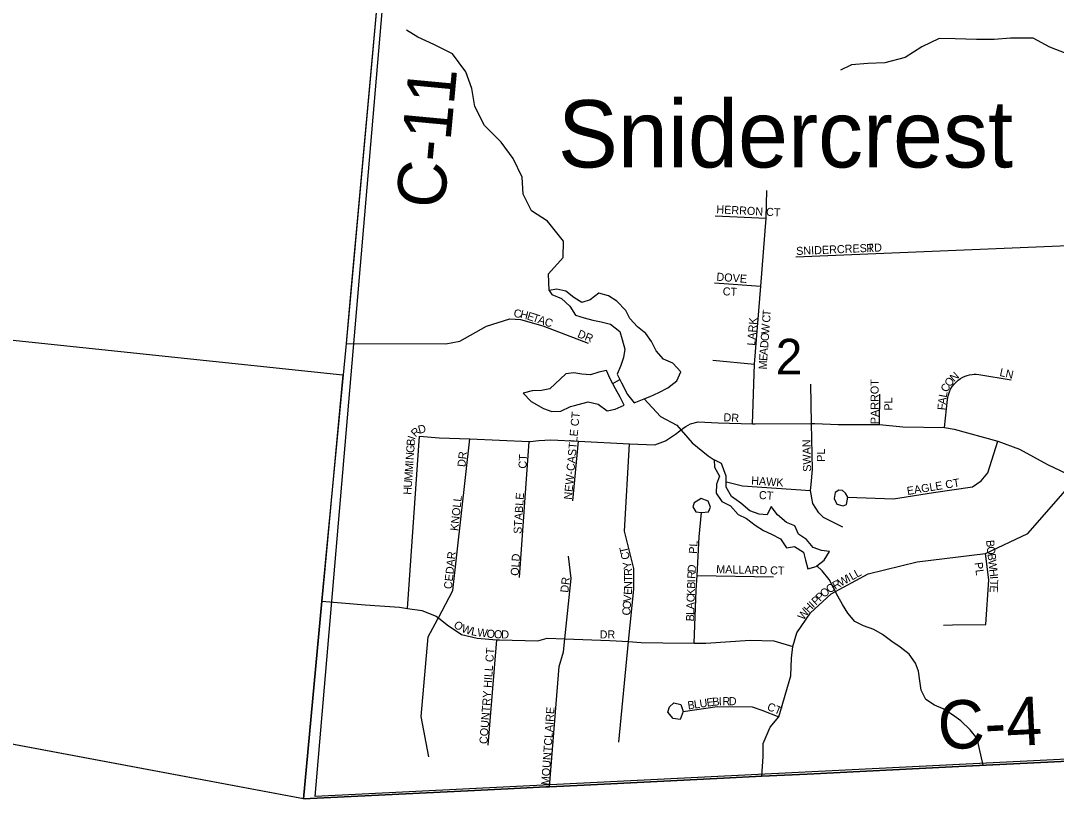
# Model space of a CAD drawing. Extents: x 0 to 1064, y 0 to 440.
# Drawn here: x 109.29 to 128.73, y 84.37 to 98.99 of the extents above; entities that cross this region are included whole.
import ezdxf

# ---------------------------------------------------------------- set-up
doc = ezdxf.new("R2010")
doc.units = 0
for name, color, linetype in [('GM_X_Adjacent_County', 7, 'Continuous'), ('GM_X_Corporation', 7, 'Continuous'), ('GM_X_County', 7, 'Continuous'), ('GM_X_County_Road', 7, 'Continuous'), ('GM_X_County_Road_Text', 7, 'Continuous'), ('GM_X_Minor_Lake', 7, 'Continuous'), ('GM_X_Minor_River', 7, 'Continuous'), ('GM_X_Section', 7, 'Continuous'), ('GM_X_Section_Text', 7, 'Continuous'), ('GM_X_Township_Subdivision', 7, 'Continuous'), ('GM_X_Township_Subdivision_Text', 7, 'Continuous'), ('GM_X_Unincorporated_Text', 7, 'Continuous')]:
    doc.layers.add(name, color=color, linetype=linetype)

msp = doc.modelspace()

# ---------------------------------------------------------------- linework, layer by layer
at = {"layer": 'GM_X_Adjacent_County'}
msp.add_lwpolyline([(114.625, 84.372), (106.874, 85.828)], dxfattribs=at)
at = {"layer": 'GM_X_Corporation'}
msp.add_lwpolyline([(108.003, 93.115), (115.336, 92.344), (114.596, 84.378), (99.972, 87.124)], dxfattribs=at)
at = {"layer": 'GM_X_County'}
msp.add_lwpolyline([(141.857, 84.529), (138.266, 84.752), (131.121, 85.196), (126.778, 84.981), (124.051, 84.846), (123.202, 84.804), (122.48, 84.768), (119.866, 84.639), (119.218, 84.606), (119.149, 84.603), (118.431, 84.568), (117.68, 84.53), (116.13, 84.454), (115.234, 84.409), (114.596, 84.378), (114.941, 88.092), (115.403, 92.931), (116.087, 100.458), (116.23, 101.992), (116.781, 107.949), (116.944, 109.707)], dxfattribs=at)
at = {"layer": 'GM_X_County_Road'}
for points in [[(115.481, 93.786), (116.087, 100.458), (116.164, 101.283)], [(114.596, 84.378), (114.941, 88.092), (115.403, 92.931), (115.481, 93.786)], [(114.596, 84.378), (115.234, 84.409), (116.13, 84.454), (117.68, 84.53), (118.431, 84.567), (119.149, 84.603), (119.218, 84.606), (119.866, 84.639), (122.48, 84.768), (123.202, 84.804), (124.051, 84.846), (126.778, 84.981), (131.121, 85.196)]]:
    msp.add_lwpolyline(points, dxfattribs=at)
at = {"layer": 'GM_X_Minor_Lake'}
for points in [[(120.992, 91.894), (121.106, 91.935), (121.27, 92.008), (121.435, 92.099), (121.605, 92.233), (121.678, 92.397), (121.532, 92.561), (121.355, 92.64), (121.216, 92.792), (121.13, 92.968), (121.021, 93.12), (120.869, 93.247), (120.723, 93.399), (120.65, 93.551), (120.48, 93.727), (120.322, 93.824), (120.139, 93.879), (119.981, 93.751), (119.823, 93.703), (119.671, 93.794), (119.519, 93.915), (119.355, 93.952), (119.209, 93.928)], [(119.209, 93.928), (119.258, 93.849), (119.44, 93.776), (119.598, 93.63), (119.702, 93.466), (119.866, 93.411), (120.03, 93.369), (120.188, 93.338), (120.358, 93.296), (120.535, 93.156), (120.577, 93.004), (120.632, 92.822), (120.602, 92.67), (120.553, 92.518), (120.486, 92.354), (120.536, 92.252)], [(120.285, 92.421), (120.139, 92.391), (119.987, 92.342), (119.823, 92.354), (119.671, 92.378), (119.519, 92.36), (119.221, 92.081), (119.063, 92.05), (118.887, 92.044), (118.723, 91.996), (118.869, 91.844), (119.1, 91.71), (119.258, 91.656), (119.428, 91.662), (119.611, 91.747), (119.687, 91.769)], [(119.687, 91.769), (119.939, 91.838), (120.127, 91.789), (120.298, 91.668), (120.45, 91.698), (120.614, 91.771), (120.541, 91.923), (120.456, 92.081), (120.352, 92.269), (120.285, 92.421)], [(120.536, 92.252), (120.565, 92.19), (120.681, 91.971), (120.802, 91.82), (120.992, 91.894)], [(122.304, 90.745), (122.316, 90.611), (122.407, 90.441), (122.353, 90.289), (122.347, 90.119), (122.45, 89.961), (122.614, 89.882), (122.76, 89.718), (122.912, 89.645), (123.076, 89.517), (123.234, 89.42), (123.386, 89.353), (123.55, 89.262), (123.666, 89.092), (123.818, 89.116), (123.982, 89.013), (124.019, 88.861), (124.067, 88.697), (124.219, 88.746), (124.236, 88.758)], [(124.236, 88.758), (124.371, 88.861), (124.475, 89.025), (124.323, 89.043), (124.165, 89.098), (124.043, 89.25), (123.891, 89.353), (123.824, 89.505), (123.666, 89.572), (123.496, 89.712), (123.38, 89.87), (123.301, 89.712), (123.149, 89.724), (122.979, 89.791), (122.809, 89.93), (122.632, 90.058), (122.529, 90.234), (122.535, 90.441), (122.444, 90.677), (122.304, 90.745)]]:
    msp.add_lwpolyline(points, dxfattribs=at)
at = {"layer": 'GM_X_Minor_River'}
for points in [[(119.209, 93.928), (119.197, 94.237), (119.47, 94.547), (119.477, 94.851), (119.179, 95.228), (118.875, 95.422), (118.723, 95.738), (118.704, 96.054), (118.534, 96.406), (118.309, 96.71), (117.993, 97.026), (117.816, 97.384), (117.756, 97.718), (117.646, 98.034), (117.391, 98.368), (117.044, 98.545), (116.74, 98.684), (116.533, 98.812)], [(128.918, 98.375), (128.608, 98.496), (128.298, 98.666), (127.872, 98.666), (127.562, 98.642), (127.234, 98.642), (126.833, 98.654), (126.529, 98.66), (126.206, 98.502), (125.896, 98.302), (125.513, 98.204), (125.191, 98.186), (124.887, 98.162), (124.68, 98.065)], [(120.403, 92.177), (120.536, 92.252)], [(120.992, 91.894), (121.301, 91.558), (121.605, 91.4), (121.891, 91.066), (122.195, 90.823), (122.304, 90.745)], [(127.355, 85.014), (127.283, 85.344), (127.244, 85.515), (127.113, 85.676), (126.939, 85.844), (126.783, 85.956), (126.609, 86.069), (126.446, 86.139), (126.278, 86.246), (126.196, 86.424), (126.168, 86.595), (126.141, 86.778), (126.089, 86.931), (125.971, 87.097), (125.797, 87.228), (125.64, 87.335), (125.466, 87.466), (125.304, 87.56), (125.11, 87.631), (124.948, 87.713), (124.817, 87.868), (124.716, 88.028), (124.628, 88.188), (124.545, 88.342), (124.463, 88.501), (124.332, 88.662), (124.236, 88.758)]]:
    msp.add_lwpolyline(points, dxfattribs=at)
at = {"layer": 'GM_X_Section'}
msp.add_lwpolyline([(116.187, 100.532), (132.734, 101.407), (131.202, 85.239), (114.813, 84.422), (116.183, 100.489)], close=True, dxfattribs=at)
at = {"layer": 'GM_X_Township_Subdivision'}
for points in [[(123.024, 91.423), (123.065, 92.546), (123.18, 94.007), (123.282, 95.285), (123.293, 95.802)], [(122.327, 95.33), (123.282, 95.285)], [(123.839, 94.556), (132.115, 94.904)], [(122.311, 94.068), (123.18, 94.007)], [(115.403, 92.931), (117.266, 92.923), (117.534, 92.973), (118.031, 93.255), (118.471, 93.393), (118.671, 93.383), (119.088, 93.26), (119.939, 92.94)], [(122.284, 92.617), (123.065, 92.546)], [(123.202, 84.804), (123.224, 85.176), (123.229, 85.417), (123.359, 85.729), (123.523, 85.922), (123.745, 86.69), (123.759, 87.022), (123.786, 87.239), (123.856, 87.498), (124.115, 87.875), (124.504, 88.228), (125.198, 88.605), (126.116, 88.829), (127.402, 88.99), (128.197, 89.361), (128.994, 90.271), (129.054, 90.428), (129.071, 90.471), (129.163, 90.696), (129.242, 90.936), (129.271, 91.301), (129.368, 92.511)], [(124.724, 89.485), (124.357, 89.664), (124.274, 89.753), (124.162, 89.924), (124.115, 90.171), (124.127, 90.283), (124.151, 90.565), (124.134, 91.43), (124.12, 92.17)], [(126.634, 91.354), (126.691, 91.88), (126.7, 91.948), (126.723, 92.023), (126.747, 92.074), (126.778, 92.123), (126.811, 92.167), (126.848, 92.203), (126.891, 92.245), (126.935, 92.276), (126.974, 92.297), (127.02, 92.317), (127.056, 92.332), (127.098, 92.342), (127.149, 92.351), (127.19, 92.356), (127.227, 92.358), (127.274, 92.352), (127.883, 92.246)], [(125.41, 91.407), (125.417, 91.978)], [(121.775, 91.37), (121.864, 91.422), (122.005, 91.46), (122.382, 91.439), (123.024, 91.423), (123.077, 91.422), (124.134, 91.43), (124.198, 91.43), (124.633, 91.413), (125.41, 91.407), (125.849, 91.369), (126.634, 91.354), (126.814, 91.321), (127.635, 91.095), (128.038, 90.945), (128.565, 90.659), (129.053, 90.428)], [(116.547, 87.957), (116.773, 91.188), (117.142, 91.162), (117.719, 91.138), (118.83, 91.091), (118.849, 91.091), (119.014, 91.109), (119.241, 91.124), (119.759, 91.095), (120.72, 91.049), (121.193, 91.027), (121.393, 91.104), (121.582, 91.227), (121.746, 91.354), (121.775, 91.37)], [(116.948, 85.172), (116.807, 85.925), (116.936, 87.42), (117.113, 87.75), (117.128, 87.778), (117.402, 88.29), (117.719, 91.138)], [(118.652, 88.54), (118.83, 91.091)], [(119.656, 89.979), (119.759, 91.095)], [(120.515, 85.442), (120.701, 87.333), (120.797, 88.315), (120.797, 88.704), (120.621, 89.41), (120.72, 91.049)], [(124.816, 90.046), (124.772, 90.118), (124.717, 90.173), (124.645, 90.176), (124.576, 90.13), (124.563, 90.018), (124.61, 89.911), (124.73, 89.882), (124.792, 89.909), (124.816, 90.043), (125.675, 90.012), (126.428, 90.135), (127.158, 90.241), (127.323, 90.352), (127.446, 90.503), (127.635, 91.095)], [(122.537, 90.331), (122.836, 90.261), (124.115, 90.171)], [(121.931, 87.306), (121.971, 88.296), (121.986, 88.576), (122.025, 89.303), (122.072, 89.757), (122.198, 89.77), (122.24, 89.86), (122.193, 89.968), (122.062, 90.018), (121.932, 89.936), (121.904, 89.863), (121.965, 89.771), (122.072, 89.76)], [(119.218, 84.606), (119.396, 86.867), (119.479, 87.138), (119.504, 87.385), (119.62, 88.515), (119.573, 88.939)], [(126.612, 87.644), (126.784, 87.647), (127.408, 87.654), (127.461, 88.496), (127.402, 88.99)], [(121.986, 88.576), (123.421, 88.549)], [(114.941, 88.092), (115.754, 88.021), (116.4, 87.978), (116.547, 87.957), (116.819, 87.915), (117.089, 87.809), (117.128, 87.778), (117.291, 87.65), (117.56, 87.467), (117.854, 87.397), (118.223, 87.369), (118.273, 87.365), (118.996, 87.35), (119.173, 87.397), (119.504, 87.385), (120.35, 87.353), (120.701, 87.333), (120.935, 87.318), (121.343, 87.313)], [(118.066, 85.389), (118.223, 87.369)], [(121.343, 87.313), (121.931, 87.306), (122.15, 87.303), (122.985, 87.363), (123.427, 87.345), (123.786, 87.239)], [(121.723, 86.019), (121.669, 85.871), (121.535, 85.89), (121.437, 86.008), (121.469, 86.106), (121.551, 86.183), (121.678, 86.15), (121.726, 86.022), (122.364, 86.112), (123.018, 86.106), (123.2, 86.047), (123.523, 85.922)]]:
    msp.add_lwpolyline(points, dxfattribs=at)

# ---------------------------------------------------------------- texts
at = {"layer": 'GM_X_County_Road_Text'}
for s, rotation, p in [('C-11', 84.6588, (117.236, 95.447)), ('C-4', 2.8347, (126.525, 85.303))]:
    msp.add_text(s, height=0.9091, rotation=rotation, dxfattribs=at).set_placement(p)
at = {"layer": 'GM_X_Section_Text'}
msp.add_text('2', height=0.67, rotation=0, dxfattribs=at).set_placement((123.463, 92.349))
at = {"layer": 'GM_X_Township_Subdivision_Text'}
for s, height, rotation, p in [('HERRON CT', 0.1515, 357.0632, (122.345, 95.378)), ('SNIDERCREST', 0.15152, 2.4639, (123.849, 94.592)), ('RD', 0.1515, 3.011, (125.168, 94.645)), ('DOVE', 0.1515, 355.6034, (122.345, 94.112)), ('CT', 0.1515, 356.8225, (122.464, 93.838)), ('C', 0.152, 357.8137, (118.542, 93.419)), ('H', 0.152, 346.5893, (118.654, 93.415)), ('T', 0.152, 85.5578, (123.365, 93.438)), ('E', 0.152, 341.7724, (118.78, 93.385)), ('T', 0.152, 341.5694, (118.881, 93.352)), ('A', 0.152, 341.5651, (118.983, 93.318)), ('C', 0.152, 341.5831, (119.109, 93.276)), ('LARK', 0.1515, 85.4887, (123.075, 92.886)), ('C', 0.152, 85.5562, (123.356, 93.318)), ('DR', 0.1515, 337.6202, (119.727, 93.056)), ('W', 0.152, 85.5644, (123.339, 93.105)), ('D', 0.152, 85.5594, (123.319, 92.839)), ('O', 0.152, 85.5376, (123.329, 92.972)), ('A', 0.152, 85.6248, (123.308, 92.707)), ('M', 0.152, 87.887, (123.295, 92.442)), ('E', 0.152, 86.0623, (123.301, 92.6)), ('N', 0.152, 41.659, (126.812, 92.203)), ('LN', 0.1515, 347.4648, (127.656, 92.324)), ('PARROT', 0.1515, 90, (125.395, 91.417)), ('C', 0.152, 63.9562, (126.686, 92.003)), ('O', 0.152, 51.7396, (126.734, 92.103)), ('L', 0.152, 79.9762, (126.671, 91.908)), ('PL', 0.1515, 90, (125.652, 91.67)), ('F', 0.152, 84.39, (126.648, 91.673)), ('A', 0.152, 84.417, (126.659, 91.779)), ('NEW-CASTLE CT', 0.15152, 84.8055, (119.635, 89.993)), ('DR', 0.1515, 356.9776, (122.478, 91.472)), ('D', 0.152, 14.3643, (116.768, 91.234)), ('I', 0.152, 71.8213, (116.688, 91.115)), ('R', 0.152, 43.0928, (116.698, 91.162)), ('G', 0.152, 86.1856, (116.673, 90.872)), ('B', 0.152, 86.1856, (116.681, 91.005)), ('SWAN', 0.1515, 91.3355, (124.128, 90.524)), ('N', 0.152, 86.1856, (116.664, 90.739)), ('DR', 0.1515, 83.9877, (117.635, 90.606)), ('CT', 0.1515, 86.8222, (118.781, 90.578)), ('PL', 0.1515, 90, (124.386, 90.71)), ('M', 0.152, 86.1856, (116.649, 90.513)), ('I', 0.152, 86.1856, (116.659, 90.672)), ('M', 0.152, 86.1856, (116.638, 90.353)), ('HAWK', 0.1515, 356.0061, (122.998, 90.285)), ('H', 0.152, 86.1856, (116.62, 90.087)), ('U', 0.152, 86.1856, (116.629, 90.22)), ('EAGLE CT', 0.1515, 9.4602, (125.938, 90.085)), ('KNOLL', 0.1515, 83.9904, (117.501, 89.406)), ('STABLE', 0.1515, 86.3089, (118.688, 89.352)), ('CT', 0.1515, 356.8222, (123.144, 90.012)), ('T', 0.152, 102.711, (120.7, 89.008)), ('PL', 0.1515, 86.4254, (121.981, 88.978)), ('B', 0.152, 276.1793, (127.411, 89.233)), ('O', 0.152, 276.1761, (127.424, 89.114)), ('CEDAR', 0.1515, 83.9287, (117.381, 88.313)), ('OLD', 0.1515, 86.0569, (118.635, 88.565)), ('C', 0.152, 102.7225, (120.726, 88.891)), ('B', 0.152, 276.1552, (127.439, 88.981)), ('W', 0.152, 276.1718, (127.452, 88.862)), ('Y', 0.152, 100.6702, (120.761, 88.715)), ('R', 0.152, 91.6147, (120.767, 88.569)), ('D', 0.152, 86.2492, (121.958, 88.629)), ('MALLARD CT', 0.1515, 358.7277, (122.344, 88.619)), ('L', 0.152, 28.9614, (124.987, 88.53)), ('PL', 0.1515, 277.1334, (127.196, 88.815)), ('H', 0.152, 276.1761, (127.47, 88.69)), ('DR', 0.1515, 83.9946, (119.568, 88.246)), ('T', 0.152, 90.2529, (120.768, 88.458)), ('I', 0.152, 88.2322, (121.951, 88.444)), ('R', 0.152, 87.3401, (121.953, 88.51)), ('R', 0.152, 29.0853, (124.579, 88.304)), ('W', 0.152, 28.9566, (124.684, 88.363)), ('I', 0.152, 28.9312, (124.835, 88.446)), ('L', 0.152, 28.9614, (124.894, 88.479)), ('I', 0.152, 273.192, (127.484, 88.559)), ('T', 0.152, 268.6341, (127.488, 88.496)), ('E', 0.152, 86.28, (120.759, 88.207)), ('N', 0.152, 89.3846, (120.767, 88.322)), ('K', 0.152, 88.2307, (121.943, 88.191)), ('B', 0.152, 88.2298, (121.947, 88.324)), ('O', 0.152, 41.737, (124.375, 88.148)), ('O', 0.152, 32.7444, (124.469, 88.233)), ('E', 0.152, 266.9111, (127.486, 88.39)), ('O', 0.152, 85.4052, (120.738, 87.939)), ('V', 0.152, 85.4052, (120.748, 88.071)), ('C', 0.152, 88.2298, (121.939, 88.071)), ('I', 0.152, 43.1763, (124.17, 87.958)), ('P', 0.152, 42.7974, (124.219, 88.004)), ('P', 0.152, 42.8409, (124.297, 88.076)), ('C', 0.152, 85.4057, (120.728, 87.819)), ('L', 0.152, 88.2345, (121.932, 87.831)), ('A', 0.152, 88.2292, (121.935, 87.937)), ('W', 0.152, 55.2793, (123.986, 87.725)), ('H', 0.152, 46.8087, (124.081, 87.863)), ('O', 0.152, 325.8674, (117.4, 87.613)), ('B', 0.152, 88.2268, (121.928, 87.711)), ('W', 0.152, 341.5373, (117.551, 87.518)), ('L', 0.152, 348.5833, (117.735, 87.458)), ('W', 0.152, 352.8244, (117.851, 87.435)), ('O', 0.152, 354.0337, (118.027, 87.413)), ('O', 0.152, 357.285, (118.169, 87.399)), ('D', 0.152, 359.9308, (118.309, 87.392)), ('DR', 0.1515, 0, (120.156, 87.392)), ('COUNTRY HILL CT', 0.15152, 85.8148, (118.048, 85.405)), ('B', 0.152, 8.2606, (121.819, 86.058)), ('L', 0.152, 8.2518, (121.938, 86.075)), ('U', 0.152, 8.2647, (122.043, 86.091)), ('E', 0.152, 8.2788, (122.175, 86.11)), ('B', 0.152, 5.6671, (122.279, 86.125)), ('I', 0.152, 1.3114, (122.395, 86.137)), ('R', 0.152, 0.1214, (122.461, 86.138)), ('D', 0.152, 0, (122.581, 86.138)), ('CT', 0.1515, 337.6179, (123.287, 86.056)), ('MOUNTCLAIRE', 0.15152, 86.0354, (119.208, 84.632))]:
    msp.add_text(s, height=height, rotation=rotation, dxfattribs=at).set_placement(p)
at = {"layer": 'GM_X_Unincorporated_Text'}
msp.add_text('Snidercrest', height=1.26364, rotation=0, dxfattribs=at).set_placement((119.372, 96.237))

doc.saveas('drawing.dxf')
